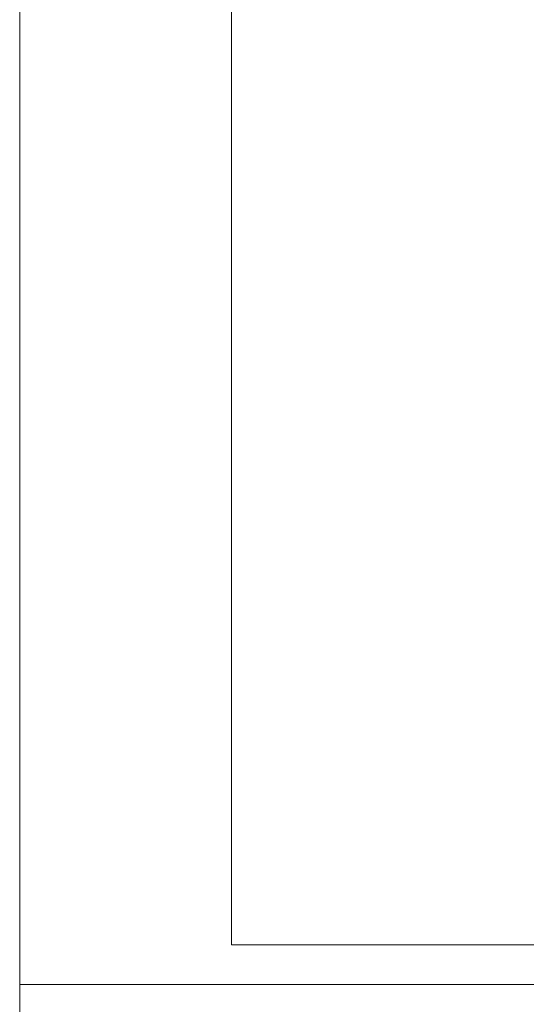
# Model space of a CAD drawing. Extents: x 4615668 to 9294084, y 5325188 to 10688993.
# Tile 497 of 656: x 4637312 to 4638077, y 5337367 to 5338856. Entities that reach past the tile are written whole.
import ezdxf

# ---------------------------------------------------------------- set-up
doc = ezdxf.new("R2010")
doc.units = 0
doc.header["$MEASUREMENT"] = 0
doc.layers.add('hatch', color=253, linetype='Continuous', lineweight=0)

msp = doc.modelspace()

# ---------------------------------------------------------------- linework, layer by layer
at = {"layer": 'hatch', "color": 252}
for points in [[(4637311.587, 5337397.245), (4641511.587, 5337397.245), (4641511.587, 5340345.245), (4637311.587, 5340345.245)], [(4637311.587, 5337397.245), (4641511.587, 5337397.245), (4641511.587, 5340345.245), (4637311.587, 5340345.245)], [(4637631.587, 5340285.245), (4641451.587, 5340285.245), (4641451.587, 5337457.245), (4637631.587, 5337457.245)], [(4637311.587, 5334449.245), (4641511.587, 5334449.245), (4641511.587, 5337397.245), (4637311.587, 5337397.245)], [(4637311.587, 5334449.245), (4641511.587, 5334449.245), (4641511.587, 5337397.245), (4637311.587, 5337397.245)]]:
    msp.add_lwpolyline(points, close=True, dxfattribs=at)

doc.saveas('drawing.dxf')
